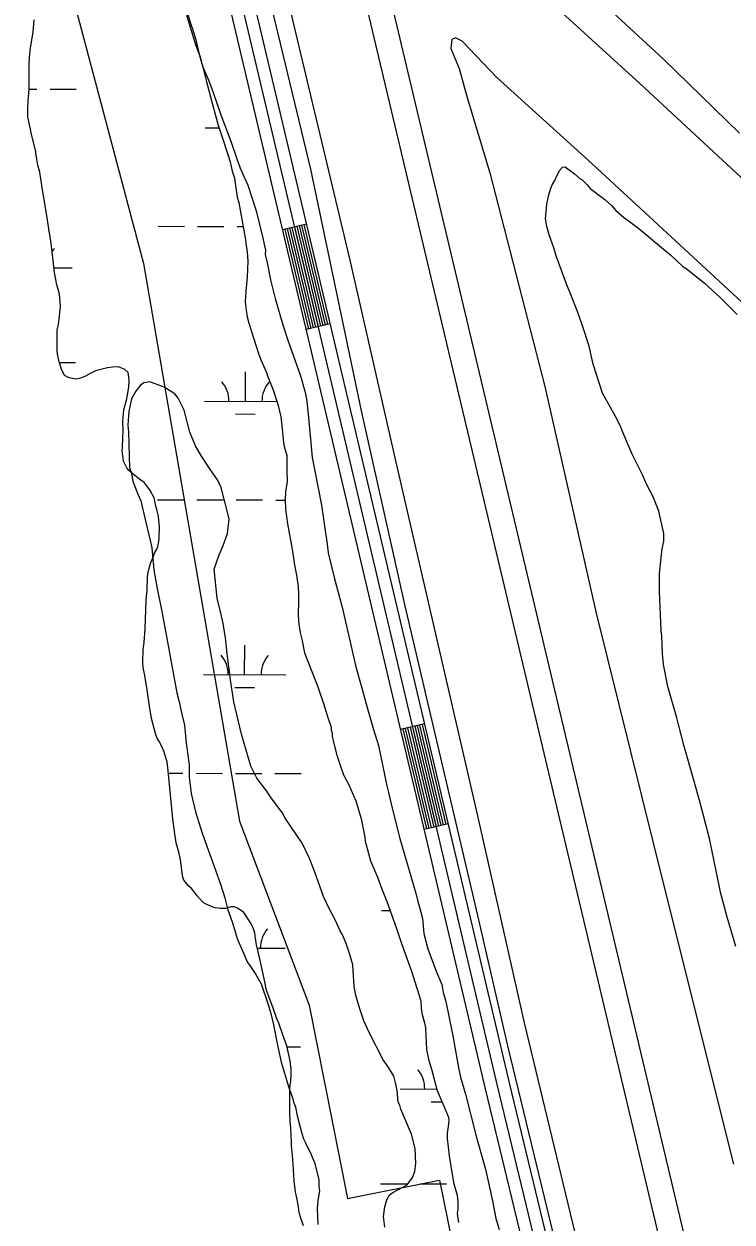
# Model space of a CAD drawing. Extents: x 3161665 to 3199565, y 885729 to 911164.
# Drawn here: x 3173551 to 3174412, y 898355 to 899813 of the extents above; entities that cross this region are included whole.
import ezdxf

# ---------------------------------------------------------------- set-up
doc = ezdxf.new("R2010")
doc.units = 0
for name, color, linetype in [('V-LEVE-TOET', 7, 'Continuous'), ('V-ROAD-CNTR', 7, 'Continuous'), ('V-SITE-VEGE', 7, 'Continuous'), ('V-SURV-LINE', 7, 'Continuous'), ('V-TOPO-SHOR', 7, 'Continuous'), ('V-WETL-SWMP', 7, 'Continuous')]:
    doc.layers.add(name, color=color, linetype=linetype)

msp = doc.modelspace()

# ---------------------------------------------------------------- linework, layer by layer
at = {"layer": 'V-LEVE-TOET'}
for points in [[(3174343.5, 897836.6), (3174279.3, 898111.7), (3174221.5, 898341.6), (3174159.9, 898597.2), (3174103, 898849), (3174003.6, 899279.3), (3173947.8, 899525.1), (3173887.4, 899778), (3173835.3, 899997.2), (3173822.3, 900043.4), (3173814.4, 900069.3), (3173808.6, 900080.8), (3173810.1, 900089.9)], [(3174128.5, 899896.5), (3174300.1, 899740), (3174473.6, 899579.1)], [(3174445, 899455), (3174237.3, 899646.6), (3174126.1, 899747.3), (3174093, 899782.2), (3174084, 899791.4), (3174075.9, 899795.8), (3174071.2, 899793.4), (3174070.1, 899782.8), (3174080.3, 899758.3), (3174089.9, 899723), (3174117.4, 899631.5), (3174184.5, 899371.2), (3174246.8, 899095.5), (3174329.8, 898762.4), (3174414, 898425.2)]]:
    msp.add_lwpolyline(points, dxfattribs=at)
at = {"layer": 'V-ROAD-CNTR'}
for p, q in [((3173894.5, 899569.1), (3173865.3, 899562.2)), ((3173923.3, 899447.5), (3173894.1, 899440.6)), ((3174038.1, 898960.9), (3174008.9, 898954)), ((3174066.8, 898839.2), (3174037.6, 898832.3))]:
    msp.add_line(p, q, dxfattribs=at)
for points in [[(3172866.1, 905009.4), (3173059.2, 904696.4), (3173271.3, 904357.4), (3173301.9, 904300.8), (3173323.1, 904255), (3173343.2, 904203.5), (3173359.2, 904153.1), (3173382.5, 904082.1), (3173390.1, 904052.4), (3173396.7, 903993.5), (3173420.3, 903725.8), (3173503.1, 902674.3), (3173566.1, 901884.6), (3173627.7, 901143), (3173662.2, 900710.5), (3173675.7, 900556.2), (3173688, 900442.9), (3173698.8, 900368.4), (3173714.8, 900280.9), (3173766.8, 900043), (3173909.7, 899439.9), (3174126.6, 898520.5), (3174367.6, 897523.3), (3174641.1, 896384.5)], [(3172853.2, 905001.7), (3173046.5, 904688.4), (3173258.3, 904349.8), (3173288.5, 904294), (3173309.3, 904249.1), (3173329, 904198.5), (3173344.9, 904148.5), (3173368.1, 904077.9), (3173375.3, 904049.7), (3173381.7, 903992), (3173405.4, 903724.5), (3173488.2, 902673.2), (3173551.1, 901883.4), (3173612.7, 901141.7), (3173647.3, 900709.3), (3173660.7, 900554.7), (3173673.1, 900441), (3173684, 900366), (3173700.1, 900277.9), (3173752.2, 900039.7), (3173895.1, 899436.4), (3174112, 898517), (3174353, 897519.8), (3174626.5, 896381.1)], [(3173330.7, 904274.3), (3173336.9, 904260.9), (3173357.3, 904208.5), (3173373.5, 904157.7), (3173396.9, 904086.3), (3173404.9, 904055.1), (3173411.6, 903995), (3173435.3, 903727), (3173518.1, 902675.5), (3173581, 901885.9), (3173642.6, 901144.2), (3173677.2, 900711.8), (3173690.6, 900557.6), (3173702.9, 900444.8), (3173713.6, 900370.9), (3173729.5, 900283.9), (3173781.5, 900046.4), (3173924.3, 899443.3), (3174141.2, 898524), (3174382.2, 897526.8), (3174655.7, 896387.9), (3174851.9, 895524.4), (3174955.2, 895029.6)], [(3173868.2, 899562.9), (3173897, 899441.3)], [(3173871.1, 899563.6), (3173899.9, 899442)], [(3173874, 899564.3), (3173902.8, 899442.7)], [(3173876.9, 899565), (3173905.7, 899443.4)], [(3173879.9, 899565.7), (3173908.7, 899444)], [(3173882.8, 899566.4), (3173911.6, 899444.7)], [(3173885.7, 899567.1), (3173914.5, 899445.4)], [(3173888.6, 899567.8), (3173917.4, 899446.1)], [(3173891.5, 899568.4), (3173920.3, 899446.8)], [(3174026.4, 898958.1), (3174055.1, 898836.4)], [(3174029.3, 898958.8), (3174058, 898837.1)], [(3174032.2, 898959.5), (3174060.9, 898837.8)], [(3174035.2, 898960.2), (3174063.9, 898838.5)], [(3174011.8, 898954.7), (3174040.5, 898833)], [(3174014.7, 898955.3), (3174043.4, 898833.7)], [(3174017.6, 898956), (3174046.3, 898834.4)], [(3174020.6, 898956.7), (3174049.3, 898835.1)], [(3174023.5, 898957.4), (3174052.2, 898835.8)]]:
    msp.add_lwpolyline(points, dxfattribs=at)
at = {"layer": 'V-SITE-VEGE'}
for points in [[(3174421.4, 899679.6), (3174328.9, 899769.7), (3174231.4, 899859.7)], [(3173748.7, 899823.2), (3173760.1, 899786.5), (3173764.8, 899773.9), (3173768.2, 899761.2), (3173775.6, 899743.2), (3173781, 899729.2), (3173790.4, 899701.8), (3173803.1, 899668.5), (3173809.2, 899649.8), (3173813.9, 899637.2), (3173823.3, 899616.5), (3173833.3, 899585.1), (3173841.4, 899551.8), (3173843.4, 899542.4), (3173844.8, 899537.1), (3173844.1, 899531.8), (3173846.8, 899521.8), (3173850.9, 899501.1), (3173856.3, 899478.4), (3173865.7, 899446.4), (3173871.7, 899427.7), (3173887.2, 899384.4), (3173892.6, 899365.7), (3173894.6, 899356.4), (3173896.6, 899338.3), (3173901.4, 899285), (3173912.9, 899226.9), (3173919.7, 899179.5), (3173921, 899168.9), (3173928.4, 899138.8), (3173937.9, 899102.8), (3173954.7, 899030.1), (3173961.4, 899006.1), (3173968.2, 898980.8), (3173976.2, 898954.1), (3173982.3, 898934.7), (3173992.4, 898885.4), (3173994.4, 898877.4), (3173997.8, 898861.4), (3174007.9, 898821.3), (3174028.1, 898753.3), (3174030.1, 898744.6), (3174032.1, 898738), (3174035.5, 898723.9), (3174037.5, 898705.9), (3174042.2, 898687.3), (3174052.3, 898659.9), (3174059, 898643.9), (3174061, 898633.9), (3174063.7, 898624.6), (3174067.1, 898609.2), (3174072.5, 898581.2), (3174079.9, 898540.5), (3174082, 898531.2), (3174088, 898510.5), (3174101.5, 898457.8), (3174112.2, 898419.1), (3174121, 898380.4), (3174125.1, 898359.1), (3174129.1, 898345.7)], [(3174365.9, 898892.3), (3174353.8, 898935), (3174347, 898960.3), (3174345, 898968.3), (3174334.2, 899006.4), (3174328.8, 899033), (3174327.5, 899046.4), (3174326.8, 899067.7), (3174326.1, 899074.4), (3174324, 899121.8), (3174323.9, 899143.8), (3174325.9, 899163.2), (3174327.2, 899173.9), (3174329.2, 899183.2), (3174329.2, 899192.6), (3174323.1, 899219.9), (3174316.4, 899237.2), (3174308.3, 899252.6), (3174303.6, 899263.2), (3174295.6, 899279.2), (3174290.9, 899289.2), (3174278.8, 899316.6), (3174276.1, 899323.9), (3174270.1, 899335.9), (3174254.7, 899363.2), (3174243.3, 899398.6), (3174238.6, 899420.6), (3174230.5, 899445.3), (3174224.4, 899462.6), (3174216.4, 899482), (3174210.4, 899497.3), (3174198.9, 899529.3), (3174195.6, 899540), (3174190.2, 899554.7), (3174186.8, 899566), (3174185.5, 899575.3), (3174186.8, 899593.4), (3174189.4, 899604.7), (3174191.4, 899611.4), (3174193.4, 899616.7), (3174196.7, 899622.1), (3174198.7, 899626.8), (3174202.7, 899634.8), (3174206, 899638.1), (3174209.4, 899638.8), (3174220.7, 899630.1), (3174227.4, 899624.1), (3174230.1, 899622.8), (3174236.1, 899616.8), (3174239.5, 899612.2), (3174257.5, 899598.9), (3174265.5, 899591.5), (3174270.9, 899585.5), (3174280.3, 899577.5), (3174287.6, 899572.2), (3174299, 899563.6), (3174328.4, 899538.9), (3174337.8, 899531), (3174352.5, 899517.6), (3174356.5, 899515), (3174378.5, 899497.7), (3174397.9, 899479.7), (3174418.7, 899459.1)], [(3173815.5, 898948.3), (3173811.5, 898965.6), (3173806.1, 898987.6), (3173802, 899014.3), (3173798, 899046.3), (3173795.9, 899065.7), (3173793.2, 899083), (3173790.5, 899095.7), (3173785.8, 899113.7), (3173782.4, 899149.1), (3173788.4, 899166.4), (3173793, 899177.8), (3173798.3, 899192.5), (3173800.3, 899210.5), (3173790.8, 899248.5), (3173786.2, 899257.9), (3173783.5, 899261.9), (3173776.8, 899271.2), (3173766.7, 899286.5), (3173759.4, 899299.2), (3173752.7, 899315.9), (3173745.9, 899342.5), (3173738.5, 899357.2), (3173734.5, 899362.5), (3173721.2, 899370.5), (3173703.8, 899377.2), (3173696.5, 899375.8), (3173692.5, 899373.1), (3173687.1, 899365.8), (3173681.8, 899356.4), (3173678.5, 899341.1), (3173677.9, 899335.7), (3173677.2, 899324.4), (3173677.9, 899316.4), (3173679.3, 899272.3), (3173681.3, 899267), (3173683.4, 899256.3), (3173689.4, 899240.3), (3173692.8, 899232.3), (3173698.2, 899209.6), (3173704.9, 899182.3), (3173706.2, 899174.9), (3173709, 899148.2), (3173712.4, 899127.6), (3173719.1, 899095.5), (3173725.2, 899062.9), (3173736.7, 898998.8), (3173739.4, 898989.5), (3173742.7, 898972.8), (3173746.1, 898959.4), (3173748.2, 898937.4), (3173749.5, 898928.8), (3173751.6, 898910.7)], [(3173989.7, 898348.6), (3173988.4, 898361.3), (3173989.7, 898373.3), (3173991.7, 898380.7), (3173995, 898387.4), (3173999.7, 898390.7), (3174017, 898400.1), (3174023.6, 898408.8), (3174026.3, 898416.1), (3174027.6, 898426.1), (3174026.9, 898444.2), (3174022.2, 898461.5), (3174009.4, 898492.2), (3174008.1, 898496.8), (3174006.1, 898500.8), (3174004.7, 898514.8), (3174002.7, 898524.2), (3174000.7, 898532.2), (3173994.6, 898542.2), (3173987.9, 898552.2), (3173970.5, 898586.2), (3173964.5, 898599.5), (3173959.8, 898612.9), (3173954.4, 898630.2), (3173952.4, 898641.5), (3173951, 898667.6), (3173946.9, 898681.6), (3173942.9, 898693.6), (3173938.2, 898704.3), (3173935.5, 898708.9), (3173930.2, 898720.9), (3173920.1, 898740.3), (3173915.4, 898750.9), (3173908.7, 898768.9), (3173904.7, 898780.3), (3173898.6, 898796.3), (3173889.3, 898815.6), (3173868.5, 898846.3), (3173865.1, 898852.9), (3173852.4, 898869.6), (3173845.7, 898879.6), (3173834.3, 898894.9), (3173827, 898909.6), (3173815.5, 898948.3)], [(3173751.6, 898910.7), (3173751.6, 898896.1), (3173754.3, 898876), (3173759.7, 898854), (3173767.8, 898828), (3173783.9, 898782.7), (3173789.9, 898766), (3173795.3, 898749.3), (3173798.7, 898734.6), (3173804, 898720), (3173810.8, 898698.6), (3173816.8, 898684.6), (3173822.8, 898670.6), (3173824.8, 898668), (3173832.9, 898656), (3173839.6, 898644.6), (3173847.6, 898620.6), (3173851, 898608.6), (3173854.4, 898594.6), (3173859.8, 898567.9), (3173863.8, 898549.2), (3173873.2, 898518.6), (3173873.9, 898515.9), (3173877.3, 898507.2), (3173877.9, 898504.6), (3173878.6, 898501.2), (3173881.3, 898494.6), (3173883.3, 898483.9), (3173888.7, 898462.5), (3173890.7, 898455.9), (3173893.4, 898451.2), (3173895.4, 898446.5), (3173898.8, 898440.5), (3173904.1, 898427.2), (3173909.5, 898406.5), (3173909.5, 898397.8), (3173910.2, 898393.2), (3173908.2, 898380.5), (3173907.6, 898371.1), (3173908.3, 898351.8)], [(3174417, 898690.2), (3174406.3, 898725.5), (3174398.2, 898756.2), (3174393.5, 898780.2), (3174384.7, 898821.6), (3174373.3, 898864.9), (3174365.9, 898892.3)]]:
    msp.add_lwpolyline(points, dxfattribs=at)
at = {"layer": 'V-SURV-LINE'}
for points in [[(3173946.2, 900055.9), (3174369.6, 898272.9)], [(3174340.4, 898266), (3173917, 900049)]]:
    msp.add_lwpolyline(points, dxfattribs=at)
at = {"layer": 'V-TOPO-SHOR'}
for points in [[(3173437.8, 901270), (3173472.6, 900714.6), (3173502.6, 900400.5), (3173540.7, 900107.9), (3173696.1, 899521.1), (3173813.2, 898842.7), (3173897.8, 898618.7), (3173944.3, 898383.5), (3174056.2, 898405.7), (3174317.5, 897120.3), (3174410.6, 896685.9), (3174403.7, 896621), (3174354.3, 896540.6), (3174320.5, 896435.4), (3174318.1, 896366), (3174329.1, 896301.1), (3174346.9, 896225), (3174364.6, 896157.8), (3174520.1, 895584.5)], [(3173790.5, 900088.4), (3173899.3, 899635.7), (3173961.1, 899341.9), (3174013.7, 899106.2), (3174102.4, 898727.9), (3174139.2, 898569.1), (3174234.5, 898175.6), (3174282.2, 897980.5), (3174409.3, 897441.7), (3174428.5, 897353.1)]]:
    msp.add_lwpolyline(points, dxfattribs=at)
at = {"layer": 'V-WETL-SWMP'}
for p, q in [((3173557.2, 899733.2), (3173566.5, 899733.2)), ((3173582.5, 899733.2), (3173614.5, 899733.1)), ((3173771.2, 899686.2), (3173788.2, 899686.2)), ((3173714, 899566.3), (3173746, 899566.2)), ((3173762, 899566.2), (3173794, 899566.1)), ((3173810, 899566), (3173817.6, 899566)), ((3173587.4, 899515.9), (3173609.3, 899515.9)), ((3173593.8, 899400.5), (3173613.5, 899400.4)), ((3173820.3, 899353.4), (3173820.4, 899389.4)), ((3173770.3, 899353.5), (3173858.4, 899353.3)), ((3173808.2, 899338), (3173832.2, 899337.9)), ((3173713.1, 899233.6), (3173745.1, 899233.5)), ((3173761.1, 899233.5), (3173793.1, 899233.4)), ((3173809.1, 899233.4), (3173841.1, 899233.3)), ((3173857.1, 899233.2), (3173868.5, 899233.2)), ((3173819.3, 899020.7), (3173819.4, 899056.7)), ((3173769.3, 899020.9), (3173869.3, 899020.6)), ((3173807.3, 899005.3), (3173831.3, 899005.3)), ((3173726.7, 898900.9), (3173744.2, 898900.9)), ((3173760.2, 898900.8), (3173792.2, 898900.7)), ((3173808.2, 898900.7), (3173840.2, 898900.6)), ((3173856.2, 898900.6), (3173888.2, 898900.5)), ((3173985.6, 898734), (3173996.3, 898734)), ((3173834.7, 898688), (3173868.4, 898687.9)), ((3173870.8, 898567.8), (3173887.2, 898567.8)), ((3174008.4, 898516.7), (3174053.3, 898516.6)), ((3174046.4, 898501.2), (3174059.5, 898501.1)), ((3173984.7, 898401.4), (3174016.7, 898401.3)), ((3174032.7, 898401.2), (3174064.7, 898401.1))]:
    msp.add_line(p, q, dxfattribs=at)
for points in [[(3173750.2, 899823.6), (3173754.8, 899809.8), (3173756, 899806.7), (3173759.7, 899794.8), (3173764.4, 899774.2), (3173769, 899758.8), (3173772.4, 899743.8), (3173780.8, 899711.6), (3173784.8, 899698.4), (3173786.7, 899690.4), (3173791.3, 899677.2), (3173799.4, 899652.6), (3173801.5, 899644.7), (3173804.3, 899633.3), (3173806.8, 899624.7), (3173809, 899610.3), (3173809.6, 899604.8), (3173810.2, 899601.7), (3173812.4, 899595.2), (3173820.5, 899549.8), (3173820.8, 899545.8), (3173822.4, 899534.8), (3173823, 899523.7), (3173822.4, 899504.4), (3173820.6, 899487.2), (3173820, 899473.9), (3173821, 899464.1), (3173822.5, 899456.1), (3173824.4, 899448.5), (3173836.5, 899410.4), (3173839.2, 899403), (3173845.7, 899388.6), (3173847.3, 899384.3), (3173854.4, 899366.2), (3173859.9, 899348.4), (3173863.3, 899334.6), (3173864.6, 899323.9), (3173866.5, 899303), (3173867.4, 899298.4), (3173870.5, 899287.3), (3173870.6, 899264.6), (3173870.9, 899259.4), (3173870.9, 899255.7), (3173869.1, 899243.1), (3173868.5, 899233.6), (3173869.1, 899222.2), (3173871.6, 899204.4), (3173877.5, 899170.9), (3173880, 899153.8), (3173882.2, 899141.8), (3173884.4, 899127.7), (3173885, 899119.1), (3173885, 899111.1), (3173884.5, 899092.6), (3173885.4, 899082.2), (3173887, 899072.1), (3173888.8, 899064.1), (3173892.2, 899047.2), (3173908.3, 899005.8), (3173915.7, 898984.3), (3173920.7, 898968.6), (3173924.7, 898956.7), (3173924.7, 898953.3), (3173925.6, 898949.9), (3173925.9, 898945.9), (3173927.2, 898938.6), (3173931.5, 898922.9), (3173936.5, 898908.2), (3173939.2, 898900.2), (3173940.8, 898896.5), (3173946, 898886.7), (3173954.4, 898867.4), (3173960.9, 898845.3), (3173965.5, 898822.9), (3173966.1, 898818.3)], [(3173714, 899215.1), (3173712.8, 899220), (3173711.3, 899225.9), (3173710.6, 899229.8), (3173709.1, 899236), (3173703.8, 899245.5), (3173697.1, 899254.4), (3173691.8, 899258.1), (3173683.5, 899264.8), (3173681.4, 899266.9), (3173678.3, 899269.1), (3173675.8, 899272.5), (3173671.8, 899280.4), (3173670.3, 899293.6), (3173670.6, 899297.6), (3173671.4, 899318.2), (3173671.1, 899329.3), (3173672.3, 899342.8), (3173675.9, 899356.3), (3173678.4, 899370.4), (3173678.7, 899378.1), (3173678.3, 899382.7), (3173677.4, 899388.3), (3173673.4, 899391.9), (3173666, 899395.3), (3173658.7, 899395), (3173652.5, 899394), (3173637.8, 899390.6), (3173632, 899387.5), (3173625.5, 899383.8), (3173619.7, 899381.7), (3173613.9, 899380.4), (3173605.9, 899382), (3173600, 899384.7), (3173596.6, 899392.4), (3173593.5, 899401.3), (3173591.7, 899410.8), (3173591.4, 899416), (3173591.3, 899440.3), (3173592.8, 899447), (3173593.7, 899453.5), (3173595.2, 899468.8), (3173594, 899483.6), (3173593, 899488.2), (3173590.9, 899495.2), (3173588.1, 899510), (3173584.6, 899538.8), (3173583.7, 899548.1), (3173581.2, 899563.4), (3173579.6, 899574.2), (3173572.5, 899615.9), (3173570, 899632.2), (3173567.8, 899640.5), (3173566.3, 899647.8), (3173565.6, 899653.1), (3173564.7, 899658.9), (3173560.1, 899678.2), (3173558.8, 899684.7), (3173556.7, 899693.9), (3173555.7, 899699.7), (3173555.4, 899709.2), (3173556, 899719.1), (3173557.2, 899733.2), (3173557.1, 899763.6), (3173557.7, 899771.6), (3173558.9, 899783.3), (3173561.9, 899802.6), (3173563.1, 899817.4)], [(3173890.7, 898350.3), (3173887, 898361.7), (3173885.4, 898368.8), (3173884.8, 898373.7), (3173882.7, 898384.4), (3173881.1, 898390.9), (3173879.5, 898405.3), (3173877.9, 898431.1), (3173876.4, 898447.4), (3173876.4, 898451.4), (3173875.4, 898469.5), (3173874.5, 898477.1), (3173874.1, 898488.2), (3173874.1, 898502.6), (3173874.4, 898515.8), (3173874.7, 898522.3), (3173875.3, 898525.4), (3173875.9, 898534.6), (3173875.9, 898540.7), (3173874.6, 898550.9), (3173870.6, 898569), (3173865.6, 898582.5), (3173861, 898596.9), (3173858.5, 898601.8), (3173853.6, 898616.2), (3173846.8, 898634.6), (3173845.5, 898638.6), (3173844, 898647.2), (3173837.8, 898675.2), (3173833.7, 898692), (3173831.9, 898702.5), (3173831.6, 898706.5), (3173830, 898711.7), (3173828.2, 898716), (3173826, 898719.7), (3173818.3, 898731.3), (3173810.6, 898736.8), (3173806.9, 898738.4), (3173802.6, 898738.4), (3173795.9, 898736.2), (3173790, 898736.2), (3173786.7, 898736.5), (3173783.3, 898737.1), (3173779.6, 898738.3), (3173771.6, 898742), (3173768.8, 898743.5), (3173761.4, 898751.8), (3173759.6, 898754.5), (3173754.7, 898760.4), (3173751.3, 898763.4), (3173748.8, 898766.2), (3173745.4, 898770.8), (3173744.2, 898774.2), (3173743.3, 898779.7), (3173741.1, 898795.6), (3173739.5, 898803), (3173736.1, 898816.2), (3173734.2, 898827), (3173732.1, 898845.4), (3173726.4, 898903.7), (3173725.1, 898914.8), (3173720.8, 898927.7), (3173718, 898934.1), (3173715, 898940.2), (3173712.5, 898944.5), (3173710.9, 898949.1), (3173706, 898967.6), (3173703.5, 898982.3), (3173700.7, 899002.2), (3173697.9, 899019.7), (3173696, 899029.6), (3173695.4, 899036.9), (3173696, 899050.5), (3173697.2, 899060.3), (3173698.1, 899076.6), (3173699.5, 899111.3), (3173700.7, 899123.9), (3173701.3, 899139.8), (3173701.9, 899145.1), (3173703.4, 899152.1), (3173705.3, 899157.4), (3173708.6, 899164.7), (3173709.8, 899168.4), (3173712.3, 899173.3), (3173713.5, 899176.7), (3173715, 899182.6), (3173715.3, 899187.2), (3173715.6, 899200.4), (3173715, 899209.3), (3173714, 899215.1)], [(3173966.1, 898818.3), (3173972.3, 898794.3), (3173977.3, 898782.7), (3173981, 898774.4), (3173985.6, 898760.9), (3173992.4, 898744.6), (3174003.8, 898713), (3174010.3, 898693.7), (3174022.4, 898659.9), (3174033.8, 898623.7), (3174034.2, 898614.2), (3174035.4, 898607.1), (3174038.2, 898597.3), (3174039.4, 898591.1), (3174040.4, 898564.1), (3174043.2, 898551.5), (3174046.6, 898540.8), (3174053.7, 898515), (3174067.3, 898482.5), (3174067.9, 898478.2), (3174067, 898470.8), (3174066.1, 898465.6), (3174065.8, 898462.5), (3174065.8, 898456.4), (3174068.3, 898435.5), (3174072.1, 898410.3), (3174074, 898401.4), (3174077.7, 898387.3), (3174078.6, 898378.7), (3174078.6, 898370.1), (3174078, 898365.2), (3174079.6, 898354.1)]]:
    msp.add_lwpolyline(points, dxfattribs=at)
for centre, start, end in [((3173614.5, 899516.3), 139.0698, 146.8045), ((3173765, 899354), 359.0698, 40.6135), ((3173875.5, 899353.7), 139.0698, 180.6135), ((3173764.1, 899021.4), 359.0698, 40.6135), ((3173874.6, 899021.1), 139.0698, 180.6135), ((3173873.7, 898688.4), 139.0698, 180.6135), ((3174003.2, 898517.2), 359.0698, 40.6135)]:
    msp.add_arc(centre, 35.2, start, end, dxfattribs=at)

doc.saveas('drawing.dxf')
